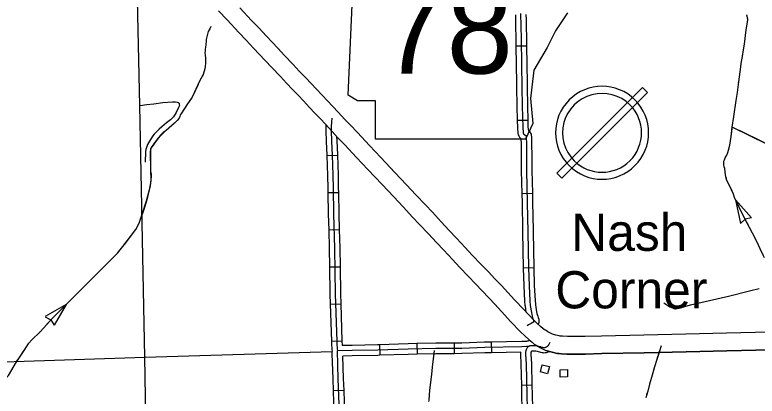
# Model space of a CAD drawing. Extents: x 1084508 to 1142749, y 1057638 to 1093403.
# Drawn here: x 1110633 to 1113940, y 1074016 to 1075717 of the extents above; entities that cross this region are included whole.
import ezdxf

# ---------------------------------------------------------------- set-up
doc = ezdxf.new("R2010")
doc.units = 0
for name, color, linetype in [('Level 10', 7, 'Continuous'), ('Level 2', 7, 'Continuous'), ('Level 21', 7, 'Continuous'), ('Level 25', 7, 'Continuous'), ('Level 32', 7, 'Continuous'), ('Level 35', 7, 'Continuous'), ('Level 43', 7, 'Continuous'), ('Level 45', 7, 'Continuous'), ('Level 5', 7, 'Continuous'), ('Level 56', 7, 'Continuous'), ('Level 57', 7, 'Continuous')]:
    doc.layers.add(name, color=color, linetype=linetype)

msp = doc.modelspace()

# ---------------------------------------------------------------- linework, layer by layer
at = {"layer": 'Level 10'}
for points in [[(1111540.1, 1075735), (1111579, 1075694), (1111631, 1075638), (1111663.2, 1075604.3), (1111697.1, 1075568), (1111748.2, 1075513.6), (1111778.5, 1075481.5), (1111816.5, 1075441.9), (1111843.4, 1075412.3), (1111872.5, 1075382.2), (1111896.3, 1075356.3), (1111918.6, 1075333), (1111946.2, 1075303), (1111969.8, 1075278.6), (1111993.3, 1075253.8), (1112016.9, 1075228.9)], [(1112073.9, 1075282.7), (1112050.3, 1075307.8), (1112026.4, 1075332.9), (1112003.3, 1075356.8), (1111975.9, 1075386.7), (1111953.5, 1075410), (1111929.6, 1075436.1), (1111900.7, 1075466), (1111873.8, 1075495.5), (1111835.4, 1075535.6), (1111805.4, 1075567.4), (1111754.4, 1075621.7), (1111720.3, 1075658.2), (1111688.1, 1075691.8), (1111636.2, 1075747.7)], [(1112943.6, 1074357), (1112900.4, 1074402.3), (1112859.6, 1074446.6), (1112829.1, 1074479.3), (1112801.6, 1074509.4), (1112771.5, 1074540.2), (1112742.9, 1074570.8), (1112711.1, 1074604.1), (1112671.3, 1074645.8), (1112640, 1074679), (1112601.3, 1074721), (1112568.8, 1074755.3), (1112533, 1074794.2), (1112493.7, 1074836.3), (1112462.7, 1074868.8), (1112420.2, 1074914.2), (1112378.5, 1074958.6), (1112326.7, 1075013.5), (1112263.2, 1075080.4), (1112213.3, 1075133.9), (1112160.1, 1075191.7), (1112128, 1075224.2), (1112103.9, 1075250.2), (1112073.9, 1075282.7)], [(1112016.9, 1075228.9), (1112046.3, 1075197), (1112071.2, 1075170), (1112103.3, 1075137.5), (1112155.7, 1075080.6), (1112206, 1075026.6), (1112269.7, 1074959.6), (1112321.4, 1074904.8), (1112363, 1074860.5), (1112405.6, 1074814.9), (1112436.6, 1074782.5), (1112475.5, 1074740.9), (1112511.4, 1074701.8), (1112543.9, 1074667.5), (1112582.6, 1074625.5), (1112614.4, 1074591.8), (1112654.4, 1074549.9), (1112685.9, 1074516.9), (1112714.7, 1074486), (1112744.5, 1074455.5), (1112771.5, 1074426), (1112802.1, 1074393.3), (1112843.1, 1074348.6), (1112886.7, 1074302.9)], [(1113028.1, 1074293.5), (1113008.4, 1074303.5), (1113001.2, 1074307.4), (1112997, 1074310), (1112993.3, 1074312.3), (1112987, 1074317.3), (1112974.6, 1074327.8), (1112958.7, 1074342.2), (1112943.6, 1074357)], [(1112886.7, 1074302.9), (1112904.9, 1074285.1), (1112922.9, 1074268.6), (1112937.4, 1074256.5), (1112947.6, 1074248.4), (1112955.3, 1074243.5), (1112961.8, 1074239.5), (1112972.6, 1074233.6), (1112999.6, 1074220.7)], [(1114279.6, 1074309.4), (1114181.3, 1074307.3), (1113997.6, 1074301.5), (1113803.7, 1074297.7), (1113622, 1074293.2), (1113435.2, 1074288.3), (1113246.3, 1074284.4), (1113174.7, 1074282.4), (1113119.4, 1074282.3), (1113095.1, 1074282.9), (1113073.9, 1074283.4), (1113066.1, 1074284.1), (1113062.4, 1074284.5), (1113059, 1074285.2), (1113050.5, 1074286.9), (1113043.4, 1074288.8), (1113028.1, 1074293.5)], [(1114279.6, 1074309.4), (1114181.3, 1074307.3), (1113997.6, 1074301.5), (1113803.7, 1074297.7), (1113622, 1074293.2), (1113435.2, 1074288.3), (1113246.3, 1074284.4), (1113174.7, 1074282.4), (1113119.4, 1074282.3), (1113095.1, 1074282.9), (1113073.9, 1074283.4), (1113066.1, 1074284.1), (1113062.4, 1074284.5), (1113059, 1074285.2), (1113050.5, 1074286.9), (1113043.4, 1074288.8), (1113028.1, 1074293.5)], [(1114281.2, 1074230.9), (1114183.4, 1074228.9), (1113999.6, 1074223.1), (1113805.4, 1074219.2), (1113624, 1074214.8), (1113437, 1074209.9), (1113248.2, 1074206), (1113175.9, 1074204), (1113118.6, 1074203.8), (1113093.2, 1074204.4), (1113069.3, 1074205), (1113058, 1074206.1), (1113050.8, 1074206.9), (1113044.1, 1074208.1), (1113032.4, 1074210.5), (1113021.6, 1074213.4), (1113005, 1074218.5), (1112999.6, 1074220.7)], [(1112999.6, 1074220.7), (1113005, 1074218.5), (1113021.6, 1074213.4), (1113032.4, 1074210.5), (1113044.1, 1074208.1), (1113050.8, 1074206.9), (1113058, 1074206.1), (1113069.3, 1074205), (1113093.2, 1074204.4), (1113118.6, 1074203.8), (1113175.9, 1074204), (1113248.2, 1074206), (1113437, 1074209.9), (1113624, 1074214.8), (1113805.4, 1074219.2), (1113999.6, 1074223.1), (1114183.4, 1074228.9), (1114281.2, 1074230.9)]]:
    msp.add_lwpolyline(points, dxfattribs=at)
at = {"layer": 'Level 2'}
for points in [[(1111251.9, 1072579.9), (1111228.6, 1073336.9), (1111222.3, 1073569.6), (1111212.6, 1074189.7), (1111190.8, 1075311.9), (1111178.2, 1075851.7), (1111172.3, 1076074)], [(1111252.3, 1072568.1), (1111228.6, 1073336.9), (1111222.3, 1073569.6), (1111212.6, 1074189.7), (1111190.8, 1075311.9), (1111178.2, 1075851.7), (1111172.4, 1076069.7)]]:
    msp.add_lwpolyline(points, dxfattribs=at)
at = {"layer": 'Level 21'}
for p, q in [((1112117.8, 1075359), (1112139.1, 1075842.3)), ((1113094.9, 1075725.4), (1113041.8, 1075645.8)), ((1113041.8, 1075645.8), (1113004.6, 1075571.4)), ((1113004.6, 1075571.4), (1112946.2, 1075470.5)), ((1112946.2, 1075470.5), (1112930.3, 1075343.1)), ((1112160.3, 1075332.5), (1112117.8, 1075359)), ((1112240, 1075332.5), (1112160.3, 1075332.5)), ((1112240, 1075162.5), (1112240, 1075332.5)), ((1112930.3, 1075343.1), (1112940.9, 1075231.6)), ((1112940.9, 1075231.6), (1112909.1, 1075162.5)), ((1112909.1, 1075162.5), (1112240, 1075162.5))]:
    msp.add_line(p, q, dxfattribs=at)
at = {"layer": 'Level 32'}
for p, q in [((1112023.6, 1075089.4), (1112070.6, 1075091.1)), ((1112027.7, 1074924.1), (1112074.7, 1074925.2)), ((1112031.6, 1074758.3), (1112078.7, 1074759.6)), ((1112035.2, 1074592.9), (1112082.3, 1074593.7)), ((1112038.7, 1074426.9), (1112085.7, 1074428.3)), ((1112043.7, 1074261.2), (1112090.7, 1074262.6)), ((1112258.6, 1074245.7), (1112260, 1074198.7)), ((1112424.4, 1074250.6), (1112425.5, 1074203.5)), ((1112590.5, 1074252.9), (1112590.8, 1074205.8)), ((1112755.8, 1074257.2), (1112756.9, 1074210.1)), ((1112938.5, 1074065.9), (1112891.5, 1074064.6)), ((1112099.8, 1074041.6), (1112052.7, 1074040))]:
    msp.add_line(p, q, dxfattribs=at)
for points in [[(1112019.3, 1075226.2), (1112018.9, 1075219.9), (1112018.7, 1075199), (1112020.9, 1075152.2), (1112023.5, 1075090.8), (1112023.6, 1075089.4)], [(1112045.4, 1075255.8), (1112043.8, 1075238.1), (1112042.4, 1075219), (1112042.3, 1075199.4), (1112044.4, 1075153.2), (1112047, 1075091.7), (1112050.3, 1075001.1), (1112050.8, 1074943.4), (1112053.4, 1074829), (1112057.3, 1074675.2), (1112060.8, 1074472.9), (1112067.3, 1074259.5), (1112068.1, 1074243.8), (1112068.6, 1074235.1), (1112069.2, 1074227.8), (1112070.6, 1074218.2)], [(1112067, 1075174.6), (1112067.9, 1075154.3), (1112070.6, 1075092.7), (1112070.6, 1075091.1)], [(1112070.6, 1075091.1), (1112073.9, 1075001.6), (1112074.3, 1074943.7), (1112074.7, 1074925.2)], [(1112023.6, 1075089.4), (1112026.8, 1075000.6), (1112027.2, 1074943), (1112027.7, 1074924.1)], [(1112027.7, 1074924.1), (1112029.8, 1074828.4), (1112031.6, 1074758.3)], [(1112074.7, 1074925.2), (1112076.9, 1074829.6), (1112078.7, 1074759.6)], [(1112031.6, 1074758.3), (1112033.8, 1074674.6), (1112035.2, 1074592.9)], [(1112078.7, 1074759.6), (1112080.8, 1074675.7), (1112082.3, 1074593.7)], [(1112035.2, 1074592.9), (1112037.3, 1074472.3), (1112038.7, 1074426.9)], [(1112082.3, 1074593.7), (1112084.4, 1074473.4), (1112085.7, 1074428.3)], [(1112038.7, 1074426.9), (1112043.7, 1074261.2)], [(1112085.7, 1074428.3), (1112090.7, 1074262.6)], [(1112928.3, 1074264.1), (1112922.8, 1074263.1), (1112919.1, 1074262), (1112916.4, 1074261)], [(1112043.7, 1074261.2), (1112043.7, 1074258.5), (1112044.6, 1074242.5), (1112045.1, 1074233.5), (1112045.8, 1074225.1), (1112047.1, 1074216.1)], [(1112922, 1074237.7), (1112913.4, 1074237.3), (1112892.4, 1074237), (1112726.5, 1074232.9), (1112624.5, 1074229.5), (1112508.7, 1074228.9), (1112385.5, 1074226.2), (1112250, 1074221.9), (1112136.3, 1074219.5), (1112070.6, 1074218.2)], [(1112090.7, 1074262.6), (1112090.8, 1074260.5), (1112091.6, 1074245.1), (1112091.8, 1074242.2)], [(1112093.1, 1074242.2), (1112091.8, 1074242.2)], [(1112258.6, 1074245.7), (1112249.4, 1074245.5), (1112135.8, 1074243), (1112093.1, 1074242.2)], [(1112424.4, 1074250.6), (1112384.9, 1074249.7), (1112258.6, 1074245.7)], [(1112590.5, 1074252.9), (1112508.4, 1074252.4), (1112424.4, 1074250.6)], [(1112755.8, 1074257.2), (1112725.8, 1074256.5), (1112624, 1074253.1), (1112590.5, 1074252.9)], [(1112916.4, 1074261), (1112912.5, 1074260.8), (1112892, 1074260.5), (1112755.8, 1074257.2)], [(1112951.9, 1072574.1), (1112949.3, 1072641.9), (1112944.6, 1072819), (1112940.8, 1072968.8), (1112938.4, 1073066.3), (1112936.5, 1073159.3), (1112933.3, 1073339.6), (1112928, 1073525.2), (1112924.7, 1073697.9), (1112919.3, 1073868.3), (1112917.1, 1073960.8), (1112916.2, 1074023.5), (1112912.4, 1074159.8), (1112910.4, 1074203.6), (1112910.5, 1074212.7), (1112911.2, 1074220), (1112912.2, 1074224), (1112913.2, 1074226.7), (1112913.7, 1074227.9), (1112914.4, 1074229.6), (1112915.6, 1074231.5), (1112917.1, 1074233.4), (1112919.4, 1074235.8), (1112922, 1074237.7)], [(1113016.6, 1074256), (1113011.9, 1074247.2), (1113007.9, 1074241.3), (1113005.5, 1074238.1), (1113004.6, 1074237.1), (1113003.3, 1074236.1), (1113000.7, 1074234.4), (1112998.3, 1074233.4), (1112996.3, 1074232.9), (1112993.9, 1074232.7), (1112991.6, 1074232.5), (1112988.7, 1074232.6), (1112985.4, 1074232.9), (1112982.5, 1074233.5), (1112980.4, 1074234.1), (1112974.6, 1074236.5), (1112968.5, 1074238.4), (1112963.8, 1074239.4), (1112957.5, 1074240.3), (1112952, 1074240.7), (1112937, 1074241.1), (1112933.9, 1074241), (1112932.1, 1074240.8), (1112930.1, 1074240.5), (1112928.4, 1074240.2), (1112926.4, 1074239.6), (1112924.8, 1074239), (1112922, 1074237.7)], [(1112047.4, 1074205.7), (1112047.1, 1074216.1)], [(1112052.7, 1074040), (1112050.8, 1074093.5), (1112047.4, 1074205.7)], [(1112079.7, 1073940.3), (1112074.4, 1074094.2), (1112070.6, 1074218.2)], [(1112260, 1074198.7), (1112250.7, 1074198.4), (1112136.8, 1074196), (1112094.9, 1074195.1)], [(1112425.5, 1074203.5), (1112386.2, 1074202.6), (1112260, 1074198.7)], [(1112590.8, 1074205.8), (1112509, 1074205.3), (1112425.5, 1074203.5)], [(1112756.9, 1074210.1), (1112727.2, 1074209.4), (1112624.9, 1074206), (1112590.8, 1074205.8)], [(1112886.9, 1074213.3), (1112756.9, 1074210.1)], [(1112891.5, 1074064.6), (1112888.9, 1074158.9), (1112886.9, 1074203.1), (1112886.9, 1074213.3)], [(1112938.5, 1074065.9), (1112935.9, 1074160.6), (1112934, 1074204), (1112934, 1074211.5), (1112934.4, 1074215.8), (1112934.8, 1074217), (1112934.9, 1074217.4)], [(1113014.8, 1074215.5), (1113011.6, 1074213.4), (1113005.4, 1074210.9), (1113000.4, 1074209.7), (1112996.4, 1074209.2), (1112992, 1074208.9), (1112987.2, 1074209.1), (1112981.9, 1074209.5), (1112976.7, 1074210.7), (1112972.6, 1074211.9), (1112966.6, 1074214.3), (1112962.5, 1074215.6), (1112959.7, 1074216.2), (1112955, 1074216.9), (1112950.9, 1074217.2), (1112937, 1074217.6), (1112935.5, 1074217.5), (1112935.4, 1074217.5), (1112934.9, 1074217.4)], [(1112099.8, 1074041.6), (1112097.9, 1074095), (1112094.9, 1074195.1)], [(1112942.1, 1073900.1), (1112940.6, 1073961.2), (1112939.7, 1074024), (1112938.5, 1074065.9)], [(1112058.9, 1073874.1), (1112056.3, 1073931.2), (1112056.2, 1073939.7), (1112052.7, 1074040)], [(1112105.9, 1073876.2), (1112103.4, 1073932.7), (1112103.2, 1073941), (1112099.8, 1074041.6)], [(1112895, 1073899), (1112893.5, 1073960.3), (1112892.6, 1074023), (1112891.5, 1074064.6)]]:
    msp.add_lwpolyline(points, dxfattribs=at)
at = {"layer": 'Level 35'}
msp.add_lwpolyline([(1111191.2, 1075312.8), (1111221.6, 1075316.3), (1111252.7, 1075320.1), (1111292.2, 1075325.3), (1111336.4, 1075329.1), (1111348.5, 1075328.7), (1111356.8, 1075328), (1111360.3, 1075326.3), (1111362.7, 1075324.9), (1111364.8, 1075322.2), (1111365.8, 1075318.7), (1111366.2, 1075312.8), (1111362.4, 1075303.1), (1111352.3, 1075281.3), (1111339.9, 1075262.6), (1111327.1, 1075249.1), (1111308.8, 1075234.6), (1111298.4, 1075226.5), (1111288.2, 1075218), (1111276.3, 1075206.5), (1111262.6, 1075193.1), (1111253.3, 1075184), (1111247.9, 1075176.8), (1111238.1, 1075160.8), (1111224.9, 1075137.8), (1111218.6, 1075121.1), (1111217.6, 1075116.5), (1111215.6, 1075105.5), (1111213.7, 1075060.4)], dxfattribs=at)
at = {"layer": 'Level 43'}
for p, q in [((1113843.8, 1074892.2), (1113865.6, 1074786.7)), ((1113843.8, 1074892.2), (1113915.5, 1074811.7)), ((1113865.6, 1074786.7), (1113887, 1074805.8)), ((1113915.5, 1074811.7), (1113887.4, 1074805.9)), ((1110862.5, 1074425.9), (1110769, 1074372.3)), ((1110862.5, 1074425.9), (1110808.3, 1074332.7)), ((1110768.8, 1074370.5), (1110794.3, 1074357.4)), ((1110810.1, 1074333), (1110794.6, 1074357.1))]:
    msp.add_line(p, q, dxfattribs=at)
for points in [[(1113829.3, 1075216.4), (1113836.7, 1075263.6), (1113847, 1075334.5), (1113852.6, 1075370.8), (1113858.2, 1075418), (1113864.2, 1075462.7), (1113871.2, 1075508.4), (1113874.8, 1075531.5), (1113879.6, 1075560.9), (1113883.5, 1075586.3), (1113891.9, 1075650.1), (1113898.6, 1075692.9), (1113898.2, 1075697.9), (1113896.9, 1075704.4), (1113896.5, 1075707.9), (1113895.7, 1075711.2), (1113894.6, 1075714.6), (1113893.7, 1075717)], [(1113882.1, 1075577.3), (1113883.5, 1075586.3), (1113891.9, 1075650.1), (1113898.6, 1075692.9), (1113898.2, 1075697.9), (1113897.7, 1075700.4)], [(1111506.2, 1075664.3), (1111502.1, 1075653.5), (1111495.2, 1075642.6), (1111492.7, 1075635.7), (1111489, 1075618), (1111487, 1075612.2), (1111485.9, 1075607.1), (1111485.2, 1075601.3), (1111483.9, 1075582.2), (1111482.8, 1075573.8), (1111481.2, 1075562), (1111480.8, 1075554.9), (1111480.1, 1075548.3), (1111481.2, 1075536.1), (1111482.3, 1075523.8), (1111483.2, 1075515.4), (1111483, 1075500.8), (1111481, 1075485.9), (1111479.9, 1075475.7), (1111471.9, 1075450.2), (1111456.2, 1075420.2), (1111423.8, 1075350.1), (1111400.1, 1075315.7), (1111375.7, 1075278.8), (1111371.9, 1075272.8), (1111370.1, 1075268.6), (1111368.6, 1075263.3), (1111365, 1075255.5), (1111357, 1075246), (1111344, 1075232.9), (1111306.9, 1075201.6), (1111294.7, 1075192.3), (1111284.1, 1075181.6), (1111262.8, 1075155.6), (1111244.4, 1075130.1), (1111240.6, 1075124.1), (1111238.4, 1075119), (1111237.7, 1075115.9), (1111237.5, 1075080.2), (1111238.4, 1075031.4), (1111238.2, 1075018.9), (1111239.5, 1075011.6), (1111240.4, 1075005.4), (1111240.6, 1074999.4), (1111239.1, 1074977.9), (1111236.6, 1074959.4), (1111231.8, 1074937.1), (1111221.2, 1074892.5), (1111207.9, 1074849), (1111200, 1074826.7)], [(1111506.2, 1075664.3), (1111502.1, 1075653.5), (1111495.2, 1075642.6), (1111492.7, 1075635.7), (1111489, 1075618), (1111487, 1075612.2), (1111485.9, 1075607.1), (1111485.8, 1075606.2)], [(1111481.6, 1075565), (1111481.2, 1075562), (1111480.8, 1075554.9), (1111480.1, 1075548.3), (1111481.2, 1075536.1), (1111482.3, 1075523.8), (1111483.2, 1075515.4), (1111483, 1075500.8), (1111481, 1075485.9), (1111479.9, 1075475.7), (1111471.9, 1075450.2), (1111468.3, 1075443.2)], [(1113857.6, 1075413.4), (1113858.2, 1075418), (1113864.2, 1075462.7), (1113871.2, 1075508.4), (1113874.8, 1075531.5), (1113875.6, 1075536.4)], [(1111449.7, 1075406.2), (1111423.8, 1075350.1), (1111400.1, 1075315.7), (1111388.6, 1075298.4)], [(1113834.5, 1075249.3), (1113836.7, 1075263.6), (1113847, 1075334.5), (1113852.6, 1075370.8), (1113852.7, 1075372.3)], [(1111368.3, 1075262.6), (1111365, 1075255.5), (1111357, 1075246), (1111344, 1075232.9), (1111306.9, 1075201.6), (1111294.7, 1075192.3), (1111284.1, 1075181.6), (1111279.9, 1075176.5)], [(1111200.2, 1074827.3), (1111219.2, 1074886.7), (1111237.4, 1074953.7), (1111240.8, 1074983.2), (1111239.6, 1075024.1), (1111237.4, 1075106.5), (1111239.1, 1075116.1), (1111242.5, 1075124.7), (1111258.4, 1075147.4), (1111274.8, 1075169.5), (1111294.7, 1075188.9), (1111325.4, 1075219)], [(1113954.3, 1074673.2), (1113940.4, 1074703.4), (1113919.1, 1074743.1), (1113893.3, 1074793.6), (1113863.9, 1074852.3), (1113853.7, 1074872.3), (1113844.9, 1074888.6), (1113839.1, 1074902.5), (1113835.1, 1074917.1), (1113815.1, 1074958.8), (1113805.6, 1074978.1), (1113801.5, 1074994.1), (1113798.1, 1075015.1), (1113795.8, 1075031), (1113793.7, 1075038.5), (1113792.4, 1075048.3), (1113792.7, 1075056.8), (1113792.7, 1075063.9), (1113794.7, 1075070.4), (1113797.6, 1075078.4), (1113805, 1075091.4), (1113809.2, 1075102.6), (1113813.4, 1075113.8), (1113818.6, 1075135.7), (1113825.1, 1075174.9), (1113829.3, 1075216.4)], [(1113802.8, 1075087.5), (1113805, 1075091.4), (1113809.2, 1075102.6), (1113813.4, 1075113.8), (1113818.6, 1075135.7), (1113825.1, 1075174.9), (1113828.5, 1075208.4)], [(1114452.7, 1074909.6), (1113829.3, 1075216.4)], [(1113973.7, 1075145.4), (1113862.2, 1075200.2)], [(1111254.3, 1075143.9), (1111244.4, 1075130.1), (1111240.6, 1075124.1), (1111238.4, 1075119), (1111237.7, 1075115.9), (1111237.5, 1075080.2), (1111238.4, 1075031.4), (1111238.3, 1075024.4)], [(1113803.3, 1074987.1), (1113801.5, 1074994.1), (1113798.1, 1075015.1), (1113795.8, 1075031), (1113793.7, 1075038.5), (1113792.4, 1075048.2)], [(1111239.5, 1074983.2), (1111239.1, 1074977.9), (1111236.6, 1074959.4), (1111231.8, 1074937.1), (1111221.2, 1074892.5), (1111212, 1074862.2)], [(1113828.6, 1074930.5), (1113815.1, 1074958.8), (1113805.6, 1074978.1), (1113803.3, 1074987.1)], [(1113899.7, 1074781.2), (1113893.3, 1074793.6), (1113863.9, 1074852.3), (1113853.7, 1074872.3), (1113844.9, 1074888.6), (1113843.5, 1074892)], [(1110619.7, 1074133.9), (1110636.1, 1074162.3), (1110674.2, 1074220.8), (1110696.3, 1074253.2), (1110709.4, 1074268), (1110745.7, 1074303.7), (1110804.2, 1074367.9), (1111065.9, 1074628.1), (1111090.9, 1074654.2), (1111114.7, 1074683.2), (1111172.6, 1074758.9), (1111187.4, 1074787.3), (1111200.2, 1074827.3)], [(1111122.3, 1074693), (1111172.6, 1074758.9), (1111187.4, 1074787.3), (1111190.3, 1074796.2)], [(1113973.4, 1074632.8), (1113969.2, 1074642), (1113954.3, 1074673.2), (1113940.4, 1074703.4), (1113919.1, 1074743.1), (1113918.5, 1074744.2)], [(1111009.4, 1074571.9), (1111065.9, 1074628.1), (1111090.9, 1074654.2), (1111096.3, 1074660.8)], [(1110935.9, 1074498.9), (1110980, 1074542.7)], [(1110891.8, 1074455.1), (1110935.9, 1074498.9)], [(1113562.7, 1074410.2), (1113569, 1074407), (1113573, 1074406.2), (1113576.2, 1074405.8), (1113593.6, 1074409), (1113643.8, 1074423.6), (1113813.5, 1074462.5), (1113912.4, 1074487.4), (1113949.1, 1074496.1)], [(1113524, 1074432.5), (1113550.7, 1074414.9), (1113562.7, 1074410.2)], [(1110775.8, 1074336.8), (1110804.2, 1074367.9), (1110862.5, 1074425.9)], [(1110668.1, 1074211.5), (1110674.2, 1074220.8), (1110696.3, 1074253.2), (1110709.4, 1074268), (1110745.7, 1074303.7), (1110747.9, 1074306.2)], [(1113513.2, 1074240.4), (1113504.9, 1074216.4), (1113493.6, 1074179.6), (1113483.8, 1074146.7), (1113472.5, 1074109.5), (1113461.3, 1074069.7), (1113453.4, 1074039.3), (1113444.1, 1074008.4)], [(1112501.6, 1074219.7), (1112493.3, 1074145.8), (1112489.4, 1074113.2), (1112481.3, 1074042.7), (1112477.1, 1073999.3)], [(1112500, 1074205.3), (1112494.6, 1074158)], [(1113503.4, 1074211.6), (1113494.1, 1074181.3)], [(1110571.1, 1074079.7), (1110578.2, 1074083.3), (1110591.8, 1074094.1), (1110605.5, 1074108.9), (1110619.7, 1074133.9), (1110636.1, 1074162.3), (1110645.5, 1074176.8)], [(1113482.3, 1074141.6), (1113472.5, 1074109.5), (1113461.3, 1074069.7), (1113453.4, 1074039.3), (1113448.2, 1074022.1)], [(1112489.8, 1074116.8), (1112489.4, 1074113.2), (1112481.3, 1074042.7), (1112477.1, 1073999.3), (1112476.4, 1073993.2)]]:
    msp.add_lwpolyline(points, dxfattribs=at)
at = {"layer": 'Level 45'}
for p, q in [((1112866, 1075577.8), (1112913.1, 1075578.6)), ((1112871.8, 1075246.3), (1112918.9, 1075247.3)), ((1112892, 1074920.1), (1112939.1, 1074921.2)), ((1112897.9, 1074588.8), (1112945, 1074589.7))]:
    msp.add_line(p, q, dxfattribs=at)
for points in [[(1112886.8, 1075722.4), (1112889.1, 1075609.6), (1112890.9, 1075493.8), (1112892.2, 1075395.4), (1112894, 1075309.2), (1112896, 1075214.4), (1112898.1, 1075191.6), (1112898.7, 1075189.4), (1112899.3, 1075187.8), (1112900.1, 1075186.7), (1112906.6, 1075180.8), (1112908.4, 1075179.6), (1112909.1, 1075179), (1112909.7, 1075178.3), (1112910.2, 1075177.6), (1112910.6, 1075176.7), (1112911.2, 1075174.6), (1112911.4, 1075172.7), (1112912.2, 1075140.7), (1112913.1, 1075021.7), (1112916.5, 1074880.4), (1112918.3, 1074747.7), (1112921.5, 1074588.4), (1112924.2, 1074509), (1112927.6, 1074441.1), (1112929.6, 1074420.5), (1112934.9, 1074388.9), (1112936.4, 1074380.5), (1112937.9, 1074374.3), (1112940.1, 1074366.3), (1112942.3, 1074359.4), (1112944, 1074354.4), (1112944.3, 1074351), (1112944.2, 1074349.2), (1112943.8, 1074347.6), (1112943.4, 1074346.3), (1112943.1, 1074345.8), (1112942.8, 1074345.4), (1112942.5, 1074345), (1112942.3, 1074344.9), (1112941.6, 1074344.5), (1112933.1, 1074340.4), (1112922.2, 1074334.5), (1112915.1, 1074329.9)], [(1112863.2, 1075716.6), (1112863.7, 1075695.2), (1112866, 1075582.5), (1112866, 1075577.8)], [(1112910.3, 1075717.7), (1112910.7, 1075696.2), (1112913, 1075583.3), (1112913.1, 1075578.6)], [(1112866, 1075577.8), (1112867.4, 1075493.4), (1112868.4, 1075412.2)], [(1112913.1, 1075578.6), (1112914.4, 1075494.1), (1112915.5, 1075412.8)], [(1112868.4, 1075412.2), (1112868.7, 1075395), (1112870.4, 1075308.7), (1112871.8, 1075246.3)], [(1112915.5, 1075412.8), (1112915.7, 1075395.8), (1112917.5, 1075309.7), (1112918.9, 1075247.3)], [(1112871.8, 1075246.3), (1112872.5, 1075213.1), (1112874.9, 1075187.6), (1112876.2, 1075182.2), (1112878.4, 1075176.7), (1112882.3, 1075171), (1112888, 1075165.9), (1112888.7, 1075140.3), (1112889.1, 1075086.2)], [(1112918.9, 1075247.3), (1112919.5, 1075215.8), (1112921.1, 1075199.5), (1112922.4, 1075198.6), (1112925.8, 1075195.8), (1112928.6, 1075192.4), (1112931.3, 1075188.4), (1112932.9, 1075184.1), (1112934.3, 1075179.2), (1112934.9, 1075174.3), (1112935.8, 1075141.1), (1112936.1, 1075086.5)], [(1112889.1, 1075086.2), (1112889.5, 1075021.3), (1112892, 1074920.1)], [(1112936.1, 1075086.5), (1112936.6, 1075022), (1112939.1, 1074921.2)], [(1112892, 1074920.1), (1112893, 1074879.9), (1112894.7, 1074754.6)], [(1112939.1, 1074921.2), (1112940.1, 1074880.8), (1112941.8, 1074755.3)], [(1112894.7, 1074754.6), (1112894.8, 1074747.3), (1112897.9, 1074588.8)], [(1112941.8, 1074755.3), (1112941.9, 1074748.1), (1112945, 1074589.7)], [(1112897.9, 1074588.8), (1112898, 1074587.8), (1112900.6, 1074508), (1112904.1, 1074439.4), (1112905.8, 1074421.5)], [(1112945, 1074589.7), (1112945, 1074589), (1112947.7, 1074510), (1112951.1, 1074442.9), (1112952.7, 1074426)], [(1112905.8, 1074421.5), (1112906.2, 1074417.4), (1112910.5, 1074391.6)], [(1112952.7, 1074426), (1112952.9, 1074423.5), (1112958.1, 1074392.9), (1112959.4, 1074385.3), (1112960.7, 1074380.2), (1112962.6, 1074373.1), (1112964.6, 1074366.9), (1112967.3, 1074359.3), (1112968, 1074350.9), (1112967.5, 1074345.3), (1112966.4, 1074341.1), (1112964.9, 1074336.5)]]:
    msp.add_lwpolyline(points, dxfattribs=at)
at = {"layer": 'Level 5'}
for points in [[(1111212.6, 1074189.7), (1112047.1, 1074215.4)], [(1109643.6, 1074138.9), (1111212.6, 1074189.7)]]:
    msp.add_lwpolyline(points, dxfattribs=at)
at = {"layer": 'Level 56'}
for points in [[(1112974.8, 1074124.4), (1112982.8, 1074156.1), (1113014.6, 1074148.1), (1113006.6, 1074116.4)], [(1113062.9, 1074101.3), (1113062.1, 1074133.9), (1113094.9, 1074134.7), (1113095.7, 1074102)]]:
    msp.add_lwpolyline(points, close=True, dxfattribs=at)
at = {"layer": 'Level 57'}
for p, q in [((1113429.4, 1075392.7), (1113047.6, 1075010.9)), ((1113451.6, 1075370.5), (1113429.4, 1075392.7)), ((1113069.8, 1074988.7), (1113451.6, 1075370.5)), ((1113047.6, 1075010.9), (1113069.8, 1074988.7))]:
    msp.add_line(p, q, dxfattribs=at)
for radius, start, end in [(207.2, 45, 225), (175.8, 45, 225.0001), (207.2, 225, 45), (175.8, 225.0001, 45)]:
    msp.add_arc((1113249.6, 1075190.7), radius, start, end, dxfattribs=at)

# ---------------------------------------------------------------- texts
at = {"layer": 'Level 21'}
msp.add_text('78', height=397.75, dxfattribs=at).set_placement((1112261, 1075454.8))
at = {"layer": 'Level 25'}
for s, p in [('Nash', (1113112.3, 1074664.3)), ('Corner', (1113041.1, 1074407.9))]:
    msp.add_text(s, height=165.73, dxfattribs=at).set_placement(p)

doc.saveas('drawing.dxf')
